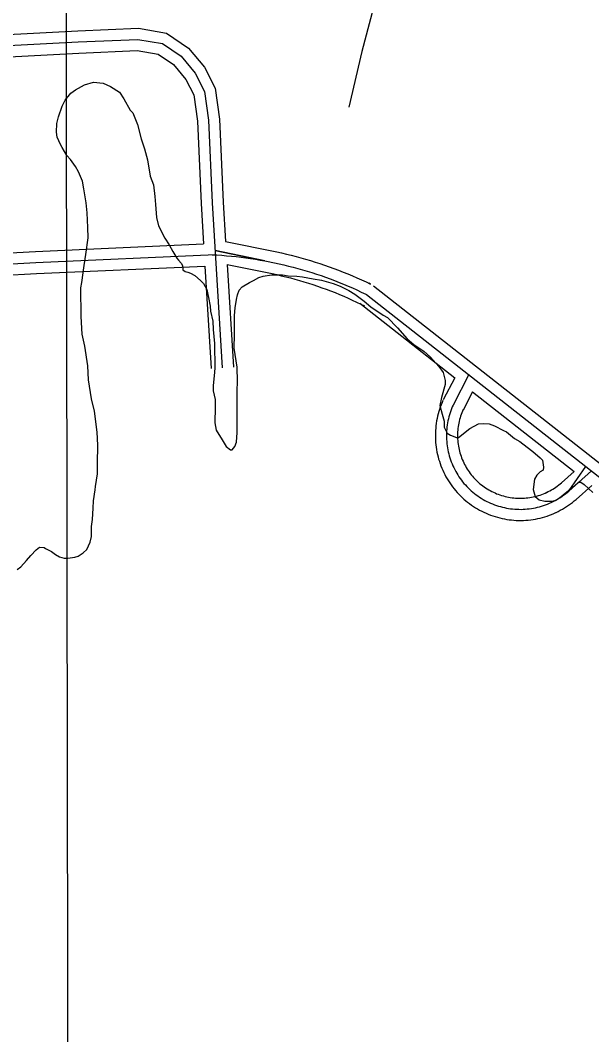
# Model space of a CAD drawing. Extents: x 3313442 to 3351311, y 721974 to 747360.
# Drawn here: x 3333240 to 3334012, y 741289 to 742661 of the extents above; entities that cross this region are included whole.
import ezdxf

# ---------------------------------------------------------------- set-up
doc = ezdxf.new("R2010")
doc.units = 0
for name, color, linetype in [('V-GRID-MAJR', 7, 'Continuous'), ('V-ROAD-CNTR', 7, 'Continuous'), ('V-SITE-VEGE', 7, 'Continuous'), ('V-TOPO-SHOR', 7, 'Continuous')]:
    doc.layers.add(name, color=color, linetype=linetype)

msp = doc.modelspace()

# ---------------------------------------------------------------- linework, layer by layer
at = {"layer": 'V-GRID-MAJR'}
msp.add_spline([(3333324.144, 727373.911), (3333315.332, 733432.201), (3333306.515, 739493.957), (3333297.699, 745555.7440000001), (3333297.694, 745559.1780000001)], degree=3, dxfattribs=at)
at = {"layer": 'V-ROAD-CNTR'}
for points in [[(3332392.9131767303, 742597.123778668), (3332570.3418218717, 742606.868759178), (3332990.43698168, 742629.83271325), (3333317.302327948, 742646.9626789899), (3333399.247164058, 742650.4906719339), (3333437.4260877, 742644.104684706), (3333467.1320282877, 742623.801725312), (3333488.8549848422, 742597.8717771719), (3333503.132956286, 742569.5298338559), (3333509.1539442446, 742527.3949181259), (3333514.0419344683, 742415.065142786), (3333517.2959279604, 742362.0302488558)], [(3332378.4212057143, 742581.3048103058), (3332571.1628202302, 742591.8907891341), (3332991.238980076, 742614.853743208), (3333318.017326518, 742631.979708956), (3333398.322165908, 742635.4367020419), (3333431.6910991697, 742629.8557132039), (3333456.9610486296, 742612.584747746), (3333476.24101007, 742589.5707937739), (3333488.6309852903, 742564.9758429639), (3333494.1999741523, 742526.0049209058), (3333499.061964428, 742414.2801443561), (3333512.7599370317, 742190.9955909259)], [(3332393.8901747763, 742567.131838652), (3332571.9838185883, 742576.91281909), (3332992.0409784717, 742599.8747731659), (3333318.732325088, 742616.9967389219), (3333397.397167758, 742620.3827321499), (3333425.95611064, 742615.6067417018), (3333446.7900689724, 742601.36777018), (3333463.6270352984, 742581.269810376), (3333474.129014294, 742560.421852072), (3333479.24600406, 742524.614923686), (3333484.0819943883, 742413.495145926), (3333487.447987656, 742358.6192556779)], [(3332400.52316151, 742300.35337221), (3332571.743819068, 742312.781347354), (3332973.919014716, 742332.8883071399), (3333259.90144275, 742348.661275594), (3333487.4469876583, 742358.6192556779)], [(3333517.2939279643, 742362.0302488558), (3333586.3697898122, 742347.857277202), (3333592.9397766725, 742346.425280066), (3333599.4927635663, 742344.9132830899), (3333606.026750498, 742343.321286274), (3333612.541737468, 742341.64828962), (3333619.0347244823, 742339.896293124), (3333625.5047115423, 742338.0652967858), (3333631.9536986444, 742336.155300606), (3333638.377685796, 742334.1673045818), (3333644.7776729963, 742332.099308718), (3333651.1516602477, 742329.9543130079), (3333657.4986475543, 742327.732317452), (3333663.8186349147, 742325.4313220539), (3333670.1096223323, 742323.0533268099), (3333676.37060981, 742320.5993317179), (3333682.601597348, 742318.0683367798), (3333688.8015849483, 742315.4613419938), (3333694.968572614, 742312.779347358), (3333701.101560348, 742310.022352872), (3333707.2025481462, 742307.1893585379), (3333713.233536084, 742304.2983643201), (3333710.787540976, 742305.4923619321)], [(3332385.705191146, 742284.23840444), (3332572.661817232, 742297.8083773), (3332974.70701314, 742317.9093370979), (3333260.642441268, 742333.679305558), (3333503.3549558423, 742344.3012843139)], [(3333499.01596452, 742344.1112846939), (3333505.547951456, 742343.7472854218), (3333512.073938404, 742343.3042863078), (3333518.594925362, 742342.7802873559), (3333525.108912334, 742342.1772885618), (3333531.614899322, 742341.4952899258), (3333538.112886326, 742340.7332914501), (3333544.5998733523, 742339.891293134), (3333551.0768603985, 742338.970294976), (3333557.5418474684, 742337.9702969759), (3333563.9938345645, 742336.891299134), (3333570.431821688, 742335.7343014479), (3333503.026956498, 742349.6452736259), (3333583.2647960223, 742333.182306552), (3333589.65578324, 742331.7893093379), (3333596.0307704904, 742330.31831228), (3333602.38575778, 742328.7693153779), (3333608.7227451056, 742327.1423186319), (3333615.038732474, 742325.4383220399), (3333621.3327198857, 742323.6573256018), (3333627.6057073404, 742321.7993293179), (3333633.8546948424, 742319.8653331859), (3333640.079682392, 742317.8543372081), (3333646.279669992, 742315.767341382), (3333652.4536576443, 742313.605345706), (3333658.60064535, 742311.3673501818), (3333664.72063311, 742309.0543548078), (3333670.8106209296, 742306.6673595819), (3333676.871608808, 742304.205364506), (3333682.902596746, 742301.6693695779), (3333688.901584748, 742299.0603747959), (3333694.867572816, 742296.3783801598), (3333700.8015609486, 742293.62338567), (3333706.70054915, 742290.795391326), (3333707.84554686, 742290.2363924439)], [(3333519.1969241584, 742331.015310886), (3333580.159802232, 742318.507335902), (3333586.3717898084, 742317.15333861), (3333592.5687774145, 742315.72334147), (3333598.7447650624, 742314.217344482), (3333604.9037527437, 742312.6363476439), (3333611.042740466, 742310.980350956), (3333617.16072823, 742309.249354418), (3333623.257716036, 742307.4433580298), (3333629.331703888, 742305.5633617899), (3333635.381691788, 742303.6093656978), (3333641.407679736, 742301.580369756), (3333647.4086677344, 742299.47837396), (3333653.382655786, 742297.3033783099), (3333659.3316438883, 742295.0553828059), (3333665.25063205, 742292.7353874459), (3333671.141620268, 742290.3423922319), (3333677.0036085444, 742287.877397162), (3333682.834596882, 742285.3414022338), (3333688.6335852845, 742282.7344074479), (3333694.40057375, 742280.057412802), (3333700.167562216, 742277.2924183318), (3333704.903552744, 742274.980422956)], [(3333519.197924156, 742331.016310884), (3333527.7319070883, 742191.9135890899)], [(3333211.635539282, 742315.9533410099), (3333261.383439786, 742318.6973355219), (3333489.28598398, 742328.671315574)], [(3333489.28598398, 742328.672315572), (3333497.7879669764, 742190.077592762)], [(3333707.84554686, 742290.2363924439), (3334192.5505774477, 741909.9661529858)], [(3333717.1045283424, 742302.03836884), (3334201.8095589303, 741921.7681293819)], [(3333698.586565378, 742278.4344160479), (3333827.083308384, 742177.6236176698)], [(3333846.0752704, 742181.7896093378), (3333825.0083125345, 742140.692691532)], [(3333827.084308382, 742177.624617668), (3333811.66033923, 742147.5356778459)], [(3333851.126260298, 742158.7616553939), (3333838.3562858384, 742133.8497052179)], [(3333851.1252603, 742158.7616553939), (3333988.73998507, 742050.79887132)], [(3333811.282339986, 742146.7426794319), (3333810.0593424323, 742143.964684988), (3333808.832344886, 742140.952691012), (3333807.692347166, 742137.9076971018), (3333806.638349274, 742134.8277032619), (3333805.6753512, 742131.7267094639), (3333804.80035295, 742128.6047157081), (3333804.013354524, 742125.456722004), (3333803.3123559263, 742122.27872836), (3333802.70535714, 742119.0817347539), (3333802.188358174, 742115.8827411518), (3333801.762359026, 742112.659747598), (3333801.426359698, 742109.422754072), (3333801.184360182, 742106.1827605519), (3333801.033360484, 742102.947767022), (3333800.9723606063, 742099.6967735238), (3333801.0063605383, 742096.4397800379), (3333801.13036029, 742093.19878652), (3333801.347359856, 742089.9567930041), (3333801.656359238, 742086.7207994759), (3333802.0553584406, 742083.499805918), (3333802.546357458, 742080.285812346), (3333803.1293562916, 742077.086818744), (3333803.801354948, 742073.909825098), (3333804.563353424, 742070.749831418), (3333805.4143517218, 742067.617837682), (3333806.352349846, 742064.5078439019), (3333807.3803477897, 742061.4248500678), (3333808.494345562, 742058.3708561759), (3333809.696343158, 742055.3518622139), (3333810.9803405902, 742052.3688681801), (3333812.3483378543, 742049.424874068), (3333813.7993349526, 742046.5198798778), (3333815.3333318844, 742043.6538856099), (3333816.9483286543, 742040.832891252), (3333818.643325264, 742038.0588968), (3333820.411321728, 742035.3399022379), (3333822.2593180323, 742032.666907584), (3333824.187314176, 742030.039912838), (3333826.183310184, 742027.479917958), (3333828.246306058, 742024.9789229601), (3333830.387301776, 742022.5289278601), (3333832.3032979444, 742020.458932)], [(3333825.0083125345, 742140.692691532), (3333823.87031481, 742138.1086966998), (3333822.8053169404, 742135.492701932), (3333821.81531892, 742132.847707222), (3333820.90032075, 742130.1757125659), (3333820.062322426, 742127.479717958), (3333819.3003239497, 742124.7607233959), (3333818.6153253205, 742122.0207288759), (3333818.008326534, 742119.262734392), (3333817.48032759, 742116.48873994), (3333817.0303284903, 742113.7007455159), (3333816.6603292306, 742110.9007511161), (3333816.369329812, 742108.091756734), (3333816.1583302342, 742105.2757623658), (3333816.0263304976, 742102.454768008), (3333815.974330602, 742099.631773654), (3333816.003330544, 742096.8077793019), (3333816.111330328, 742093.985784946), (3333816.30032995, 742091.1677905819), (3333816.5683294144, 742088.3567962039), (3333816.91532872, 742085.5548018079), (3333817.3423278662, 742082.7628073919), (3333817.848326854, 742079.984812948), (3333818.432325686, 742077.2218184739), (3333819.094324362, 742074.4758239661), (3333819.8343228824, 742071.7508294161), (3333820.65032125, 742069.047834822), (3333821.5433194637, 742066.36884018), (3333822.512317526, 742063.7158454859), (3333823.55531544, 742061.091850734), (3333824.672313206, 742058.497855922), (3333825.8623108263, 742055.9368610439), (3333827.124308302, 742053.410866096), (3333828.4573056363, 742050.9208710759), (3333829.8603028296, 742048.469875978), (3333831.332299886, 742046.0598807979), (3333832.8722968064, 742043.6928855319), (3333834.4782935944, 742041.369890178), (3333836.149290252, 742039.0938947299), (3333837.8842867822, 742036.8658991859), (3333839.682283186, 742034.6879035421), (3333841.54027947, 742032.5609077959), (3333843.458275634, 742030.4889119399), (3333845.434271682, 742028.4709159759), (3333847.4662676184, 742026.509919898), (3333849.553263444, 742024.607923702), (3333851.6932591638, 742022.7649273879), (3333853.88525478, 742020.9839309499), (3333856.1252503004, 742019.264934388), (3333858.414245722, 742017.610937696), (3333860.749241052, 742016.0219408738), (3333863.1272362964, 742014.499943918), (3333865.548231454, 742013.045946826), (3333868.009226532, 742011.660949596), (3333870.509221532, 742010.345952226), (3333873.0442164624, 742009.1029547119), (3333875.614211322, 742007.931957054), (3333878.216206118, 742006.83395925), (3333880.8482008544, 742005.809961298), (3333883.508195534, 742004.8619631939), (3333886.193190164, 742003.9889649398), (3333888.903184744, 742003.1919665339), (3333891.633179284, 742002.472967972), (3333894.3831737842, 742001.8309692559), (3333897.151168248, 742001.2669703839), (3333899.933162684, 742000.781971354), (3333902.727157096, 742000.3759721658), (3333905.5321514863, 742000.04897282), (3333908.3451458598, 741999.8019733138), (3333911.164140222, 741999.63397365), (3333913.987134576, 741999.546973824), (3333916.8111289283, 741999.5389738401), (3333919.634123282, 741999.6119736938), (3333922.4541176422, 741999.7639733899), (3333925.268112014, 741999.9959729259), (3333928.0751064, 742000.307972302), (3333930.8721008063, 742000.69897152), (3333933.656095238, 742001.1699705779), (3333936.427089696, 742001.71896948), (3333939.1800841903, 742002.345968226), (3333941.91507872, 742003.0509668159), (3333944.628073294, 742003.832965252), (3333947.318067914, 742004.6919635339), (3333949.983062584, 742005.6259616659), (3333952.6210573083, 742006.635959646), (3333955.228052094, 742007.7199574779), (3333957.804046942, 742008.876955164)], [(3333838.7362850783, 742134.646703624), (3333837.6832871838, 742132.2567084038), (3333836.778288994, 742130.034712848), (3333835.9372906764, 742127.7877173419), (3333835.16029223, 742125.5187218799), (3333834.449293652, 742123.22872646), (3333833.801294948, 742120.9167310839), (3333833.219296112, 742118.5887357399), (3333832.703297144, 742116.247740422), (3333832.2552980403, 742113.8907451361), (3333831.8732988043, 742111.522749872), (3333831.558299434, 742109.144754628), (3333831.311299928, 742106.7587593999), (3333831.1323002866, 742104.3647641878), (3333831.0203005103, 742101.965768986), (3333830.9753006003, 742099.5707737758), (3333831.00030055, 742097.171778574), (3333831.0923003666, 742094.7747833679), (3333831.252300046, 742092.3817881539), (3333831.48029959, 742089.9907929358), (3333831.775299, 742087.6107976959), (3333832.137298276, 742085.2408024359), (3333832.567297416, 742082.8808071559), (3333833.064296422, 742080.530811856), (3333833.6262952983, 742078.1998165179), (3333834.25529404, 742075.8848211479), (3333834.948292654, 742073.587825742), (3333835.706291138, 742071.3148302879), (3333836.5292894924, 742069.0598347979), (3333837.416287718, 742066.829839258), (3333838.36528582, 742064.6258436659), (3333839.3762837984, 742062.4508480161), (3333840.4482816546, 742060.3038523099), (3333841.581279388, 742058.1878565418), (3333842.7722770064, 742056.1068607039), (3333844.0222745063, 742054.0608647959), (3333845.3302718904, 742052.0498688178), (3333846.6952691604, 742050.0748727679), (3333848.114266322, 742048.1418766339), (3333849.5882633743, 742046.2508804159), (3333851.116260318, 742044.39888412), (3333852.6952571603, 742042.5918877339), (3333853.583255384, 742041.631889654)], [(3333982.002998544, 742024.8089233), (3334004.342953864, 742057.622857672)], [(3333853.583255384, 742041.631889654), (3333854.3232539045, 742040.832891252), (3333856.003250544, 742039.1168946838), (3333857.7282470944, 742037.4518980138), (3333859.5012435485, 742035.8359012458), (3333861.319239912, 742034.270904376), (3333863.182236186, 742032.7569074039), (3333865.086232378, 742031.2959103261), (3333867.0282284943, 742029.892913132), (3333869.013224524, 742028.541915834), (3333871.033220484, 742027.2489184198), (3333873.089216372, 742026.0139208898), (3333875.1802121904, 742024.8369232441), (3333877.304207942, 742023.719925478), (3333879.4572036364, 742022.664927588), (3333881.6411992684, 742021.6699295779), (3333883.852194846, 742020.7359314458), (3333886.0861903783, 742019.866933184), (3333888.346185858, 742019.061934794), (3333890.629181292, 742018.3199362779), (3333892.93017669, 742017.6429376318), (3333895.2491720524, 742017.031938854), (3333897.586167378, 742016.4869399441), (3333899.937162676, 742016.007940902), (3333902.3001579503, 742015.595941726), (3333904.674153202, 742015.250942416), (3333907.057148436, 742014.972942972), (3333909.4471436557, 742014.762943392), (3333911.8411388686, 742014.6199436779), (3333914.2391340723, 742014.545943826), (3333916.6381292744, 742014.5399438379), (3333919.0361244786, 742014.601943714), (3333921.4341196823, 742014.730943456), (3333923.8231149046, 742014.9279430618), (3333926.208110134, 742015.1929425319), (3333928.582105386, 742015.5249418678), (3333930.947100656, 742015.9249410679), (3333933.3030959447, 742016.3919401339), (3333935.6420912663, 742016.92393907), (3333937.9650866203, 742017.522937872), (3333940.2680820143, 742018.1869365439), (3333942.55507744, 742018.9169350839), (3333944.8200729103, 742019.710933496), (3333947.059068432, 742020.567931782), (3333949.274064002, 742021.4899299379), (3333951.6580592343, 742022.559927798)], [(3333951.271060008, 742022.37892816), (3333953.623055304, 742023.5179258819), (3333955.753051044, 742024.622923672), (3333957.849046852, 742025.787921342), (3333959.913042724, 742027.012918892), (3333961.9380386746, 742028.292916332), (3333963.929034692, 742029.6339136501), (3333965.8840307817, 742031.0299108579), (3333967.7940269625, 742032.4779079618), (3333969.663023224, 742033.981904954), (3333971.544019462, 742035.5839017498), (3333988.7389850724, 742050.7978713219)], [(3333957.804046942, 742008.876955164), (3333960.3460418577, 742010.106952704), (3333962.853036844, 742011.4079501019), (3333965.321031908, 742012.779947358), (3333967.7500270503, 742014.2209444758), (3333970.136022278, 742015.729941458), (3333972.479017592, 742017.306938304), (3333974.777012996, 742018.94893502), (3333977.027008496, 742020.654931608), (3333979.228004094, 742022.424928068), (3333981.377999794, 742024.2559244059), (3334012.158938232, 742051.490869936)], [(3333964.3370338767, 741995.374982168), (3333967.069028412, 741996.695979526), (3333969.953022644, 741998.192976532), (3333972.793016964, 741999.771973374), (3333975.5870113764, 742001.4289700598), (3333978.3340058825, 742003.1669665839), (3333981.0290004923, 742004.9799629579), (3333983.66999521, 742006.867959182), (3333986.2599900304, 742008.8319552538), (3333988.7929849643, 742010.867951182), (3333991.2119801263, 742012.9279470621), (3334012.735937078, 742031.9729089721)], [(3333832.3032979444, 742020.458932), (3333832.5922973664, 742020.1469326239), (3333834.863292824, 742017.826937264), (3333837.202288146, 742015.5689417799), (3333839.607283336, 742013.376946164), (3333842.069278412, 742011.257950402), (3333844.587273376, 742009.2109544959), (3333847.167268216, 742007.2319584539), (3333849.801262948, 742005.32896226), (3333852.4832575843, 742003.5029659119), (3333855.2192521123, 742001.7519694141), (3333858.004246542, 742000.07897276), (3333860.837240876, 741998.48397595), (3333863.7192351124, 741996.9689789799), (3333866.63522928, 741995.539981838), (3333869.583223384, 741994.196984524), (3333872.5752174, 741992.932987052), (3333875.613211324, 741991.7509894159), (3333878.6752052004, 741990.6609915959), (3333881.7571990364, 741989.6589935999), (3333884.8731928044, 741988.7419954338), (3333888.019186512, 741987.912997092), (3333891.1831801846, 741987.1749985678), (3333894.36517382, 741986.5269998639), (3333897.5651674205, 741985.9690009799), (3333900.778160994, 741985.5020019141), (3333904.0051545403, 741985.126002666), (3333907.2391480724, 741984.8410032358), (3333910.484141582, 741984.6480036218), (3333913.7391350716, 741984.547003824), (3333916.9881285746, 741984.53900384), (3333920.2301220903, 741984.6230036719), (3333923.4731156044, 741984.797003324), (3333926.7131091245, 741985.06400279), (3333929.943102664, 741985.4230020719), (3333933.1620962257, 741985.8740011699), (3333936.366089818, 741986.415000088), (3333939.547083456, 741987.045998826), (3333942.716077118, 741987.7669973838), (3333945.867070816, 741988.57899576), (3333948.986064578, 741989.47899396), (3333952.0800583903, 741990.4659919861), (3333955.146052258, 741991.540989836), (3333958.188046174, 741992.7049875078), (3333961.183040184, 741993.951985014), (3333963.942034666, 741995.189982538)]]:
    msp.add_lwpolyline(points, dxfattribs=at)
at = {"layer": 'V-SITE-VEGE'}
for points in [[(3333335.705, 741976.473), (3333337.036, 741985.857), (3333338.316, 742001.327), (3333338.705, 742011.17), (3333340.931, 742025.713), (3333341.361, 742030.4010000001), (3333344.034, 742047.757), (3333343.9250000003, 742061.346), (3333344.194, 742086.18), (3333343.5810000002, 742103.9770000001), (3333340.073, 742132.53), (3333335.725, 742148.894), (3333331.768, 742174.631), (3333330.679, 742193.831), (3333326.716, 742220.506), (3333323.308, 742236.409), (3333321.711, 742260.2930000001), (3333321.397, 742299.176), (3333322.7430000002, 742306.684), (3333325.8370000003, 742329.667), (3333328.0640000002, 742344.21), (3333331.162, 742366.723), (3333331.048, 742380.779), (3333329.95, 742400.917), (3333328.436, 742414.493), (3333325.475, 742433.21), (3333323.517, 742443.503), (3333318.262, 742456.11), (3333313.986, 742463.571), (3333307.35, 742472.89), (3333302.6210000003, 742478.4720000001), (3333295.9760000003, 742489.196), (3333294.0670000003, 742493.398), (3333289.303, 742503.2000000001), (3333288.3140000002, 742509.7490000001), (3333289.156, 742521.47), (3333291.423, 742530.858), (3333295.9960000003, 742544.952), (3333300.143, 742553.419), (3333308.032, 742562.8520000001), (3333314.09, 742567.118), (3333326.216, 742573.774), (3333338.369, 742577.62), (3333351.4990000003, 742576.322), (3333361.3740000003, 742571.716), (3333373.619, 742563.8470000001), (3333379.782, 742554.996), (3333388.338, 742539.603), (3333391.648, 742535.882), (3333397.864, 742520.471), (3333403.176, 742500.834), (3333407.501, 742487.283), (3333411.3680000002, 742472.3200000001), (3333415.294, 742450.331), (3333419.605, 742438.6510000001), (3333421.608, 742422.738), (3333422.632, 742411.97), (3333423.707, 742394.644), (3333426.611, 742382.954), (3333435.176, 742366.623), (3333440.8740000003, 742357.2980000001), (3333445.631, 742348.435), (3333451.324, 742339.577), (3333453.69, 742336.786), (3333457.004, 742332.595), (3333458.9020000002, 742329.333), (3333459.398, 742326.056), (3333459.416, 742323.713), (3333462.715, 742321.397), (3333466.003, 742320.488), (3333469.7630000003, 742319.111), (3333475.409, 742315.878), (3333483.427, 742309.381), (3333487.21, 742305.1950000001), (3333491.963, 742296.8), (3333493.419, 742290.253), (3333493.923, 742286.04), (3333496.36, 742274.346), (3333496.882, 742267.791), (3333499.801, 742254.2270000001), (3333500.36, 742242.987), (3333502.387, 742223.7930000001), (3333502.656, 742190.53), (3333501.8000000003, 742180.216), (3333500.501, 742167.086), (3333500.558, 742160.058), (3333502.9960000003, 742148.365), (3333503.082, 742137.589), (3333502.7830000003, 742116.503), (3333504.265, 742106.676), (3333512.803, 742093.6240000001), (3333518.0300000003, 742084.765), (3333523.6890000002, 742080.126), (3333526.031, 742080.145), (3333529.747, 742084.39)], [(3333529.747, 742084.39), (3333532.038, 742090.4990000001), (3333532.872, 742103.627), (3333532.653, 742130.8), (3333533.032, 742142.047), (3333532.8880000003, 742159.851), (3333533.255, 742172.503), (3333533.099, 742191.711), (3333528.677, 742217.4450000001), (3333529.464, 742236.194), (3333529.255, 742261.96), (3333530.109, 742272.2760000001), (3333531.895, 742283.533), (3333533.251, 742289.637), (3333535.54, 742296.213), (3333539.722, 742300.464), (3333549.512, 742306.633), (3333555.115, 742309.0210000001), (3333562.109, 742313.295), (3333568.183, 742315.216), (3333579.417, 742316.713), (3333594.4080000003, 742316.834), (3333601.916, 742315.488), (3333613.633, 742315.1140000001), (3333621.136, 742314.237), (3333635.681, 742311.544), (3333646.941, 742309.758), (3333662.907, 742305.201), (3333672.308, 742301.529), (3333684.069, 742295.533), (3333692.071, 742290.912), (3333704.799, 742281.176), (3333713.761, 742273.75), (3333730.254, 742262.171), (3333736.3710000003, 742258.939), (3333749.6010000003, 742244.99), (3333762.84, 742230.103), (3333771.802, 742222.679), (3333785.464, 742213.4180000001), (3333794.428, 742205.525), (3333805.776, 742192.9670000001), (3333811.465, 742184.578), (3333814.361, 742173.828), (3333814.404, 742168.671), (3333809.395, 742150.827), (3333807.1380000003, 742140.032), (3333810.044, 742128.344), (3333812.93, 742118.995), (3333812.997, 742110.564), (3333816.809, 742102.63), (3333821.517, 742099.855), (3333829.506, 742096.639), (3333832.318, 742096.664), (3333847.68, 742108.966), (3333859.345, 742115.153), (3333865.43, 742115.669), (3333873.8680000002, 742115.27), (3333880.917, 742112.517), (3333893.1520000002, 742106.054), (3333897.383, 742104.215), (3333908.231, 742095.4), (3333915.295, 742091.2390000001), (3333925.191, 742083.823), (3333932.736, 742077.791), (3333942.642, 742069.438), (3333945.947, 742066.183), (3333947.43, 742056.826), (3333946.994, 742052.605), (3333942.795, 742050.229), (3333938.144, 742045.976), (3333934.911, 742040.327), (3333933.149, 742026.256), (3333936.037, 742016.908), (3333941.2290000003, 742012.2660000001), (3333949.208, 742010.455), (3333958.577, 742010.531), (3333963.72, 742011.979), (3333968.846, 742015.299), (3333976.761, 742021.453), (3333989.332, 742031.394), (3333994.448, 742036.121), (3333997.7290000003, 742036.147), (3334002.435, 742033.37), (3334013.771, 742022.221)], [(3333235.441, 741918.039), (3333240.098, 741921.826), (3333247.9930000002, 741930.321), (3333253.561, 741936.926), (3333260.994, 741944.952), (3333265.651, 741948.268), (3333271.748, 741947.85), (3333273.632, 741946.457), (3333281.629, 741942.306), (3333287.282, 741938.601), (3333292.4590000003, 741935.365), (3333299.035, 741933.545), (3333303.721, 741933.581), (3333313.0840000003, 741934.593), (3333317.756, 741936.039), (3333324.748, 741940.778), (3333329.399, 741945.032), (3333334.005, 741954.909), (3333335.813, 741962.888), (3333335.705, 741976.473)]]:
    msp.add_lwpolyline(points, dxfattribs=at)
at = {"layer": 'V-TOPO-SHOR'}
msp.add_lwpolyline([(3333858.6776343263, 743702.1880734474), (3333855.5974017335, 743479.8366712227), (3333858.1385347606, 743431.8782341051), (3333856.9164987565, 743393.9667199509), (3333853.7186570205, 743367.2122352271), (3333853.6067274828, 743327.5133577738), (3333852.2167971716, 743230.0535274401), (3333802.553189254, 742939.1404796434), (3333788.0304237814, 742850.8618730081), (3333781.0694130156, 742834.1543112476), (3333767.8806130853, 742823.4860962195), (3333757.34487572, 742804.5583215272), (3333745.021775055, 742784.5204403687), (3333701.7333024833, 742618.9318140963), (3333684.124624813, 742543.5976001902)], dxfattribs=at)

doc.saveas('drawing.dxf')
